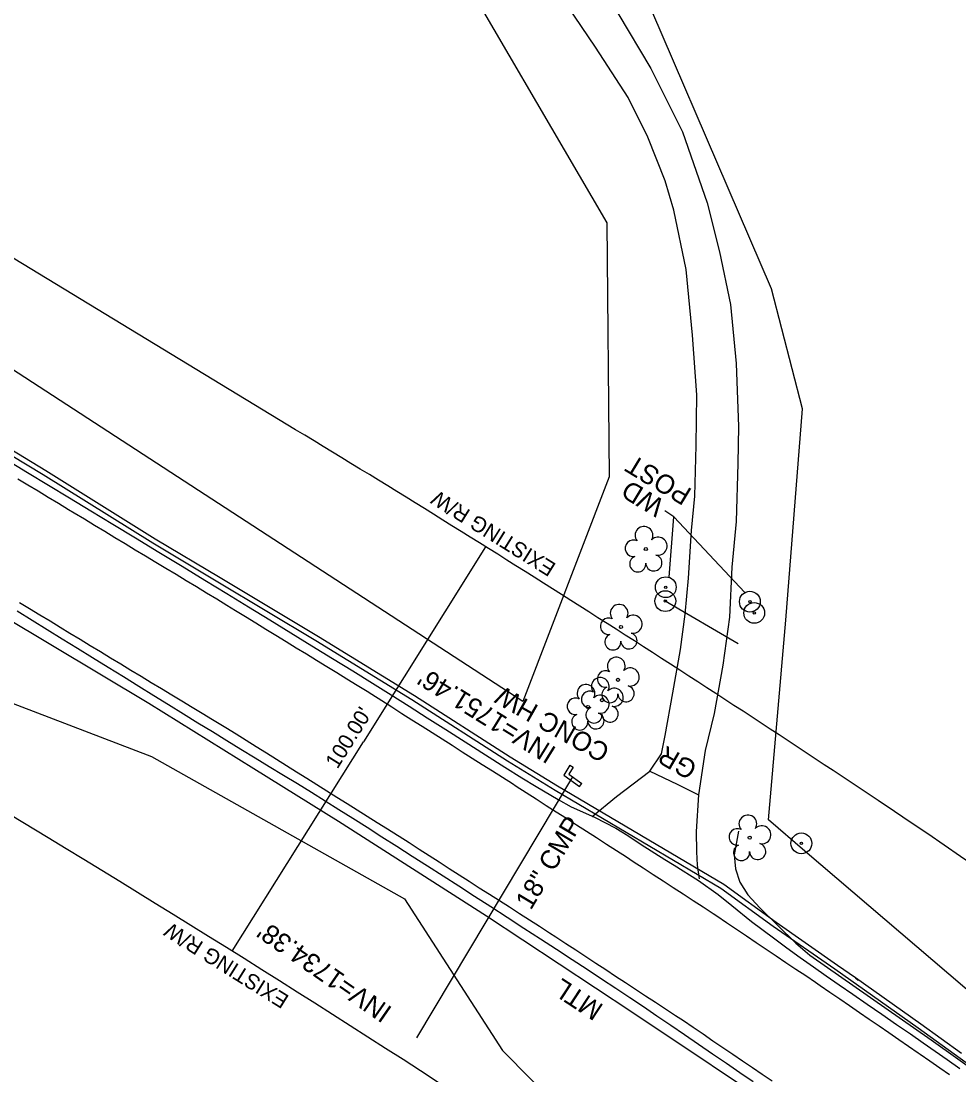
# Model space of a CAD drawing. Extents: x 472260 to 482161, y 489063 to 507124.
# Drawn here: x 475067 to 475263.5, y 502816.7 to 503037.5 of the extents above; entities that cross this region are included whole.
import ezdxf

# ---------------------------------------------------------------- set-up
doc = ezdxf.new("R2010")
doc.units = 0
for name, color, linetype in [('Exist Structure Minor Drop Inlet Cogo Elevation', 7, 'Continuous'), ('Exist Structure Minor Pipes CMP 15 Inch Cogo Comment', 7, 'Continuous'), ('Exist Structure Minor Pipes CMP 15 Inch Cogo Point CELL', 7, 'Continuous'), ('Exist Structure Minor Pipes CMP 30 Inch', 7, 'Continuous'), ('Prop Drainage Structure Catch Basin Convert From Junction Box Label', 7, 'Continuous'), ('Prop Drainage Structure Drop Inlet Grate 2 Narrow Slots and Sag Grates 840 24 CELL', 7, 'Continuous'), ('Prop Drainage Structure Drop Inlet Grate 2 Wide Slots and Flat Grates 840 20 Label', 7, 'Continuous'), ('Prop Drainage Structure Pipe RCP 18in Class III', 7, 'Continuous'), ('Prop Drainage Structure Pipe RCP 30in Class III', 7, 'Continuous'), ('Prop Drainage Structure Pipe RCP 66in Class IV', 7, 'Continuous'), ('Prop Drainage Structure Pipe RCP 66in Class IV Label', 7, 'Continuous'), ('Prop Drainage Structure Pipe Side Drain 18in Label', 7, 'Continuous'), ('Prop Drainage Structure Pipe Stub Out CELL', 7, 'Continuous'), ('Prop Drainage Structure Pipe Welded Steel 72in Label', 7, 'Continuous'), ('Prop Drainage Structure Plot Symbol 20 Scale CELL', 7, 'Continuous'), ('Prop Drainage Structure Plot Symbol 50 Scale', 7, 'Continuous'), ('Prop Drainage Structure Plot Symbol 50 Scale CELL', 7, 'Continuous'), ('Prop Earthen Structure Ditch Flow Line', 7, 'Continuous'), ('Prop Earthen Structure False Sump Label', 7, 'Continuous'), ('Prop Erosion Rip Rap Class I', 7, 'Continuous'), ('Prop Erosion Rip Rap Pad at Outlet Label', 7, 'Continuous'), ('Prop NEU Channel Block Detail CELL', 7, 'Continuous')]:
    doc.layers.add(name, color=color, linetype=linetype)

msp = doc.modelspace()

# ---------------------------------------------------------------- linework, layer by layer
at = {"layer": 'Exist Structure Minor Drop Inlet Cogo Elevation'}
for p, q in [((475124.55, 502951.89), (474936.11, 503066.11)), ((475072.71, 502866.38), (474884.28, 502980.6))]:
    msp.add_line(p, q, dxfattribs=at)
for centre, radius, start, end in [((473422.15, 500143.44), 3284.14, 56.25321, 58.77708), ((474341.25, 501519.13), 1629.67, 46.86108, 56.25321), ((473422.15, 500143.44), 3184.14, 56.25321, 58.77708)]:
    msp.add_arc(centre, radius, start, end, dxfattribs=at)
at = {"layer": 'Exist Structure Minor Pipes CMP 15 Inch Cogo Comment'}
for p in [(475164.33, 502927.39), (475111.28, 502842.62)]:
    msp.add_line(p, (475138.73, 502886.48), dxfattribs=at)
at = {"layer": 'Prop Drainage Structure Catch Basin Convert From Junction Box Label'}
for p, q in [((475214.24, 502856.58), (475179.43, 502877.2)), ((475213.65, 502855.77), (475178.92, 502876.33)), ((475241.81, 502837.03), (475242.42, 502836.59))]:
    msp.add_line(p, q, dxfattribs=at)
for points in [[(475128.78, 502907.67), (475108.24, 502919.98), (475094.62, 502928.12), (475071.68, 502942.42), (475051.5, 502954.63), (475034.78, 502964.92), (475016.73, 502975.76), (474998.6, 502986.35), (474981.38, 502997.04), (474968.3, 503004.95), (474950.36, 503015.84), (474932.03, 503027.01), (474915.95, 503036.89), (474913.2, 503041.05)], [(475129.32, 502908.51), (475108.76, 502920.84), (475095.14, 502928.97), (475072.2, 502943.27), (475060.32, 502950.46)], [(475178.92, 502876.33), (475168.95, 502882.45), (475148.88, 502895.3), (475128.78, 502907.67)], [(475179.43, 502877.2), (475169.48, 502883.3), (475149.42, 502896.15), (475129.32, 502908.51)], [(475241.81, 502837.03), (475238.05, 502839.67), (475225.2, 502848.64), (475214.24, 502856.58)], [(475389.25, 502721.37), (475386.32, 502723.76), (475375.57, 502732.72), (475359.45, 502747.02), (475344.53, 502759.36), (475334.64, 502766.92), (475320.52, 502777.95), (475308.15, 502787.5), (475292.46, 502799.35), (475273.85, 502812.9), (475254.97, 502826.52), (475237.48, 502838.85), (475224.62, 502847.83), (475213.65, 502855.77)], [(475264.07, 502821.19), (475255.55, 502827.33), (475241.81, 502837.03)]]:
    msp.add_lwpolyline(points, dxfattribs=at)
at = {"layer": 'Prop Drainage Structure Drop Inlet Grate 2 Narrow Slots and Sag Grates 840 24 CELL'}
for points in [[(475261.53, 502816.71), (475259.49, 502818.14), (475257.44, 502819.57), (475255.39, 502821), (475255, 502821.27), (475252.94, 502822.68), (475250.89, 502824.09), (475248.83, 502825.51), (475246.77, 502826.92), (475244.71, 502828.34), (475242.66, 502829.75), (475240.6, 502831.16), (475238.54, 502832.58), (475236.48, 502833.99), (475234.43, 502835.41), (475233.49, 502836.05), (475231.41, 502837.44), (475229.34, 502838.83), (475227.27, 502840.23), (475225.2, 502841.62), (475223.12, 502843.01), (475221.05, 502844.4), (475218.98, 502845.79), (475216.91, 502847.18), (475214.83, 502848.58), (475212.76, 502849.97), (475212.01, 502850.47), (475209.92, 502851.84), (475207.83, 502853.2), (475205.74, 502854.57), (475203.65, 502855.93), (475201.55, 502857.29), (475199.46, 502858.66), (475197.37, 502860.02), (475195.28, 502861.39), (475193.86, 502862.32), (475191.76, 502863.67), (475189.66, 502865.02), (475187.56, 502866.36), (475185.46, 502867.71), (475183.36, 502869.06), (475181.26, 502870.41), (475179.16, 502871.76), (475177.06, 502873.11), (475174.96, 502874.46), (475172.86, 502875.81), (475170.76, 502877.16), (475169.97, 502877.67), (475167.86, 502879.01), (475165.76, 502880.35), (475163.65, 502881.69), (475161.55, 502883.03), (475159.44, 502884.37), (475157.34, 502885.71), (475155.23, 502887.05), (475153.13, 502888.39), (475151.02, 502889.73), (475148.92, 502891.06), (475146.81, 502892.4), (475144.71, 502893.74), (475142.6, 502895.08), (475140.5, 502896.42), (475139.55, 502897.02), (475137.43, 502898.33), (475135.3, 502899.63), (475133.18, 502900.94), (475131.05, 502902.24), (475128.93, 502903.55), (475126.81, 502904.85), (475124.68, 502906.15), (475122.56, 502907.46), (475120.43, 502908.76), (475118.31, 502910.07), (475116.18, 502911.37), (475114.06, 502912.68), (475111.93, 502913.98), (475110.15, 502915.08), (475108.02, 502916.37), (475105.88, 502917.66), (475103.75, 502918.95), (475101.62, 502920.24), (475099.49, 502921.53), (475097.35, 502922.82), (475095.22, 502924.11), (475093.09, 502925.4), (475090.95, 502926.69), (475088.82, 502927.98), (475086.69, 502929.27), (475084.55, 502930.56), (475082.42, 502931.85), (475080.29, 502933.14), (475078.15, 502934.43), (475076.98, 502935.13), (475074.85, 502936.42), (475072.72, 502937.71), (475070.58, 502939), (475068.45, 502940.28), (475066.31, 502941.57)], [(475066.69, 502915.7), (475068.82, 502914.41), (475070.96, 502913.12), (475073.09, 502911.82), (475075.22, 502910.53), (475077.24, 502909.3), (475079.38, 502908.01), (475081.51, 502906.72), (475083.64, 502905.43), (475085.78, 502904.13), (475087.91, 502902.84), (475090.05, 502901.55), (475092.18, 502900.26), (475094.31, 502898.96), (475096.45, 502897.67), (475098.58, 502896.38), (475100.72, 502895.09), (475102.85, 502893.8), (475104.98, 502892.5), (475107.12, 502891.21), (475109.25, 502889.92), (475109.95, 502889.5), (475112.06, 502888.17), (475114.18, 502886.84), (475116.29, 502885.51), (475118.41, 502884.19), (475120.52, 502882.86), (475122.63, 502881.53), (475124.75, 502880.21), (475126.86, 502878.88), (475128.98, 502877.55), (475131.09, 502876.23), (475133.2, 502874.9), (475135.32, 502873.57), (475137.43, 502872.24), (475139.55, 502870.92), (475141.66, 502869.59), (475143.77, 502868.26), (475145.89, 502866.94), (475146.22, 502866.73), (475148.32, 502865.38), (475150.42, 502864.03), (475152.52, 502862.68), (475154.62, 502861.33), (475156.72, 502859.99), (475158.82, 502858.64), (475160.93, 502857.29), (475163.03, 502855.94), (475165.13, 502854.59), (475167.23, 502853.24), (475169.33, 502851.9), (475171.43, 502850.55), (475173.53, 502849.2), (475175.63, 502847.85), (475177.73, 502846.5), (475179.06, 502845.65), (475181.15, 502844.28), (475183.24, 502842.9), (475185.32, 502841.53), (475187.41, 502840.16), (475189.5, 502838.79), (475191.58, 502837.42), (475193.67, 502836.05), (475195.76, 502834.68), (475197.84, 502833.31), (475199.93, 502831.94), (475202.02, 502830.56), (475204.1, 502829.19), (475205.78, 502828.09), (475207.85, 502826.69), (475209.91, 502825.29), (475211.98, 502823.89), (475214.05, 502822.48), (475216.11, 502821.08), (475218.18, 502819.68), (475220.25, 502818.28), (475222.31, 502816.88), (475224.38, 502815.48)]]:
    msp.add_lwpolyline(points, dxfattribs=at)
at = {"layer": 'Prop Drainage Structure Drop Inlet Grate 2 Wide Slots and Flat Grates 840 20 Label'}
for p, q in [((475197.92, 502926.9), (475197.92, 502926.9)), ((475192.7, 502910.56), (475192.7, 502910.56)), ((475192.09, 502899.5), (475192.09, 502899.5)), ((475188.75, 502895.24), (475188.75, 502895.24)), ((475185.78, 502893.79), (475185.78, 502893.79)), ((475219.68, 502866.43), (475219.68, 502866.43))]:
    msp.add_line(p, q, dxfattribs=at)
for centre in [(475197.92, 502926.9), (475192.7, 502910.56), (475192.09, 502899.5), (475185.78, 502893.79), (475188.75, 502895.24), (475219.68, 502866.43)]:
    msp.add_circle(centre, 0.326, dxfattribs=at)
for centre, radius, start, end in [((475197.53, 502929.77), 1.86, 330.1651, 219.7134), ((475200.46, 502927.49), 1.9, 257.1011, 134.1999), ((475195.31, 502927.05), 1.73, 62.6636, 279.3457), ((475196.21, 502923.78), 1.69, 111.5671, 6.231), ((475199.59, 502924), 1.7, 181.2822, 74.56), ((475192.32, 502913.43), 1.86, 330.1651, 219.7134), ((475190.1, 502910.71), 1.73, 62.6636, 279.3457), ((475195.25, 502911.15), 1.9, 257.1011, 134.1999), ((475191, 502907.44), 1.69, 111.5671, 6.231), ((475194.37, 502907.66), 1.7, 181.2822, 74.56), ((475191.71, 502902.38), 1.86, 330.1651, 219.7134), ((475189.49, 502899.66), 1.73, 62.6636, 279.3457), ((475194.64, 502900.09), 1.9, 257.1011, 134.1999), ((475185.39, 502896.66), 1.86, 330.1651, 219.7134), ((475188.36, 502898.11), 1.86, 330.1651, 219.7134), ((475186.14, 502895.39), 1.73, 62.6636, 279.3457), ((475188.33, 502894.38), 1.9, 257.1011, 134.1999), ((475190.39, 502896.38), 1.69, 111.5671, 6.231), ((475191.29, 502895.83), 1.9, 257.1011, 134.1999), ((475193.77, 502896.6), 1.7, 181.2822, 74.56), ((475183.17, 502893.94), 1.73, 62.6636, 279.3457), ((475184.07, 502890.67), 1.69, 111.5671, 6.231), ((475187.04, 502892.12), 1.69, 111.5671, 6.231), ((475187.45, 502890.89), 1.7, 181.2822, 74.56), ((475190.42, 502892.34), 1.7, 181.2822, 74.56), ((475219.29, 502869.3), 1.86, 330.1651, 219.7134), ((475217.07, 502866.58), 1.73, 62.6636, 279.3457), ((475222.22, 502867.02), 1.9, 257.1011, 134.1999), ((475217.97, 502863.31), 1.69, 111.5671, 6.231), ((475221.35, 502863.53), 1.7, 181.2822, 74.56)]:
    msp.add_arc(centre, radius, start, end, dxfattribs=at)
at = {"layer": 'Prop Drainage Structure Pipe RCP 18in Class III'}
for points in [[(475208.21, 502938), (475208.44, 502948.62), (475208.58, 502959.18), (475207.71, 502971.73), (475206.35, 502985.48), (475203.79, 502997.93), (475201.95, 503004.07), (475198.32, 503013.21), (475194.19, 503021.47), (475187.4, 503032.04), (475178.7, 503044.87)], [(475192.03, 503039.2), (475198.97, 503027.57), (475205.57, 503014.28), (475210.73, 502999.42), (475213.38, 502989.17), (475215.68, 502978.11), (475216.85, 502965.74), (475217.34, 502952.57), (475217.16, 502944.83)], [(475217.16, 502944.83), (475216.83, 502932.64), (475215.94, 502923.12), (475215.45, 502912.62), (475214.03, 502902.56), (475212.26, 502892.41), (475210.33, 502884.71), (475208.93, 502875.37)], [(475198.74, 502880.37), (475201.17, 502884), (475201.98, 502887.82), (475203.58, 502896.75), (475205.2, 502905.86), (475206.16, 502913.25), (475206.85, 502920.79), (475207.48, 502930.75), (475208.21, 502938)]]:
    msp.add_lwpolyline(points, dxfattribs=at)
at = {"layer": 'Prop Drainage Structure Pipe RCP 66in Class IV'}
msp.add_line((475182.55, 502879.14), (475149.87, 502824.47), dxfattribs=at)
at = {"layer": 'Prop Drainage Structure Pipe Side Drain 18in Label'}
msp.add_line((475217.28, 502907.02), (475201.99, 502915.99), dxfattribs=at)
at = {"layer": 'Prop Drainage Structure Pipe Stub Out CELL'}
for points in [[(475064.05, 502945.58), (475068.39, 502942.95), (475072.76, 502940.29), (475077.17, 502937.62), (475081.65, 502934.9), (475086.27, 502932.09), (475091.01, 502929.22), (475095.87, 502926.26), (475100.75, 502923.3), (475105.51, 502920.4), (475110.15, 502917.56), (475114.68, 502914.78), (475119.14, 502912.05), (475123.56, 502909.34), (475127.94, 502906.64), (475132.28, 502903.97), (475136.53, 502901.35), (475140.62, 502898.81), (475144.55, 502896.34), (475148.32, 502893.95), (475152.09, 502891.56), (475156.01, 502889.06), (475160.08, 502886.47), (475164.31, 502883.77), (475168.36, 502881.2), (475171.91, 502878.99), (475174.95, 502877.13), (475179.54, 502874.43), (475182.3, 502872.88), (475187.13, 502870.72), (475191.66, 502868.39), (475194.11, 502866.87), (475196.95, 502864.99), (475201.9, 502861.84), (475203.85, 502860.64), (475208.93, 502857.47), (475213.05, 502854.51), (475215.96, 502852.2), (475220.03, 502848.88), (475224.63, 502845.43), (475227.48, 502843.34), (475230.27, 502841.31), (475233.01, 502839.35), (475235.7, 502837.47), (475238.42, 502835.58), (475241.27, 502833.6), (475244.25, 502831.55), (475247.37, 502829.42), (475250.45, 502827.31), (475253.33, 502825.32), (475256.03, 502823.44), (475258.53, 502821.68), (475261.03, 502819.92), (475263.69, 502818.04)], [(475220.38, 502815.27), (475217.61, 502817.16), (475214.79, 502819.09), (475211.91, 502821.07), (475208.98, 502823.09), (475206.03, 502825.11), (475203.12, 502827.1), (475200.24, 502829.04), (475197.41, 502830.95), (475194.56, 502832.85), (475191.64, 502834.79), (475188.65, 502836.77), (475185.59, 502838.79), (475182.45, 502840.85), (475179.19, 502842.98), (475175.83, 502845.17), (475172.36, 502847.42), (475168.87, 502849.68), (475165.43, 502851.91), (475162.05, 502854.09), (475158.72, 502856.23), (475155.43, 502858.34), (475152.17, 502860.43), (475148.94, 502862.5), (475145.74, 502864.55), (475142.59, 502866.56), (475139.52, 502868.52), (475136.53, 502870.41), (475133.62, 502872.25), (475130.75, 502874.06), (475127.85, 502875.87), (475124.93, 502877.68), (475121.99, 502879.48), (475119.03, 502881.29), (475116.07, 502883.1), (475113.09, 502884.92), (475110.11, 502886.74), (475107.1, 502888.57), (475104.07, 502890.43), (475101.02, 502892.31), (475097.93, 502894.22), (475094.82, 502896.16), (475091.67, 502898.12), (475088.48, 502900.1), (475085.25, 502902.1), (475082.02, 502904.1), (475078.82, 502906.08), (475075.63, 502908.04), (475072.47, 502909.99), (475069.32, 502911.93), (475066.17, 502913.86)]]:
    msp.add_lwpolyline(points, dxfattribs=at)
at = {"layer": 'Prop Drainage Structure Plot Symbol 20 Scale CELL'}
for centre, radius in [((475202.09, 502918.9), 2.18), ((475202.09, 502918.9), 0.24), ((475201.99, 502915.99), 2.18), ((475201.99, 502915.99), 0.24), ((475219.71, 502915.87), 2.18), ((475219.71, 502915.87), 0.24), ((475220.62, 502913.51), 2.18), ((475220.62, 502913.51), 0.24), ((475230.5, 502865.23), 2.18), ((475230.5, 502865.23), 0.24)]:
    msp.add_circle(centre, radius, dxfattribs=at)
at = {"layer": 'Prop Drainage Structure Plot Symbol 50 Scale'}
for p, q in [((475181.99, 502881.61), (475182.7, 502881.17)), ((475184.04, 502877.11), (475184.53, 502877.79))]:
    msp.add_line(p, q, dxfattribs=at)
for points in [[(475181.99, 502881.61), (475180.7, 502879.52), (475184.04, 502877.11)], [(475182.7, 502881.17), (475181.81, 502879.74), (475184.53, 502877.79)]]:
    msp.add_lwpolyline(points, dxfattribs=at)
at = {"layer": 'Prop Drainage Structure Plot Symbol 50 Scale CELL'}
for points in [[(475115.79, 502880.86), (475093.81, 502894.53), (475063.36, 502912.74), (475035.88, 502929.45), (475010.91, 502944.41), (474990.4, 502956.68), (474968.08, 502970.09), (474943.75, 502984.87), (474916.99, 503000.7), (474891.57, 503015.94), (474864.64, 503032.77), (474837.82, 503050.6), (474809.48, 503069.89), (474784.69, 503087.26), (474764.25, 503101.88), (474737.05, 503123.11), (474718.63, 503138.15), (474703.33, 503150.95), (474689.31, 503162.58), (474683.03, 503166.54), (474677.9, 503167.41)], [(475327.84, 502731.26), (475289.95, 502762.7), (475259.47, 502785.5), (475228.43, 502807.52), (475194.97, 502829.87), (475164.5, 502849.96), (475133.52, 502869.78), (475115.79, 502880.86)], [(475217.33, 502867.76), (475216.44, 502862.82), (475216.67, 502859.88), (475217.59, 502857.13), (475219.31, 502854.45), (475221.83, 502851.72), (475229.36, 502844.29), (475232.25, 502841.82), (475257.72, 502824.07), (475280.52, 502807.76), (475315.04, 502782.65), (475345.62, 502761.25), (475378.34, 502735.51), (475396.81, 502720.46), (475415.24, 502707), (475419.92, 502704.07), (475423.92, 502701.99), (475431.54, 502699.97), (475438.09, 502699.45), (475447.54, 502700.48), (475462.27, 502702.99), (475484.79, 502708.35), (475503.22, 502713.19)]]:
    msp.add_lwpolyline(points, dxfattribs=at)
at = {"layer": 'Prop Earthen Structure Ditch Flow Line'}
msp.add_lwpolyline([(475186.67, 502870.84), (475191.74, 502875.05), (475198.74, 502880.37), (475204.5, 502877.64), (475208.93, 502875.37), (475208.43, 502867.73), (475208.54, 502863.42), (475208.67, 502860.65), (475209.1, 502857.83)], dxfattribs=at)
at = {"layer": 'Prop Erosion Rip Rap Class I'}
for points in [[(475202.78, 502920.99), (475203.81, 502933.64), (475201.89, 502934.9)], [(475218.62, 502917.77), (475203.81, 502933.64), (475201.89, 502934.9)]]:
    msp.add_lwpolyline(points, dxfattribs=at)
at = {"layer": 'Prop Erosion Rip Rap Pad at Outlet Label'}
for points in [[(475230.74, 502956.28), (475224.23, 502981.44), (475190.08, 503060.84), (475160.08, 503099.98), (475118.98, 503131.59), (475068.87, 503108.51), (475065.61, 503115.38), (475072.91, 503165.78), (475056.48, 503173.08), (475038.73, 503140.56), (475015.88, 503136.4), (475017.52, 503123.45), (475039.78, 503110.89), (475040.49, 503102.56), (474994.31, 503118.33), (474891.59, 503171.92), (474843.84, 503210.58), (474818.2, 503232.27)], [(474721.03, 503201.76), (474726.93, 503205.62), (474777.53, 503218.87), (474797.52, 503211.74), (474810.54, 503204.36), (474855.4, 503156.33), (474903.01, 503123.3), (474964.67, 503100.45), (475028.79, 503079.9), (475066.1, 503057.4), (475087.57, 503072.04), (475116.81, 503080.55), (475154.47, 503055.63), (475189.77, 502995.25), (475190.23, 502942), (475172.13, 502894.97), (475041.75, 502979.75), (474931.86, 503047.04), (474844.91, 503099.63), (474816.91, 503117.63), (474795.66, 503141.63), (474739.17, 503181.62)], [(474354.5, 502983.1), (474442, 503033.81), (474460.64, 503063.21), (474526.65, 503108.74), (474569.79, 503099), (474581.67, 503118.47), (474547.74, 503149.58), (474556.25, 503181.9), (474605.73, 503164.93), (474640.58, 503166.06), (474649.51, 503170.76), (474681.2, 503160.59), (474705.38, 503134.48), (474804.29, 503062), (474857.11, 503016.88), (474925.62, 502977.53), (474991.52, 502942.46), (475059.64, 502896.69), (475094.38, 502883.41)], [(475697.4, 502727.92), (475688.86, 502696.09), (475686, 502663.11), (475652.17, 502674.74), (475599.58, 502703.42), (475587.38, 502718.1), (475582.11, 502744.06), (475561.68, 502713.66), (475513.63, 502721.78), (475505.24, 502738.53), (475493.85, 502754.4), (475471.86, 502759.83), (475461.5, 502741.2), (475477.48, 502717.68), (475433.11, 502713.77), (475407.41, 502728.53), (475369.2, 502759.84), (475334.77, 502792.14), (475288.78, 502817.79), (475268.13, 502832.08), (475231.22, 502863.61), (475223.58, 502870.17), (475227.24, 502912), (475230.74, 502956.28)], [(475094.38, 502883.41), (475147.35, 502853.58), (475167.9, 502821.85), (475191.94, 502797.5), (475215.72, 502771.8), (475254.69, 502766.43), (475320.94, 502728.35), (475357.01, 502687.58), (475374.45, 502655.84), (475366.77, 502612.6), (475363.45, 502578.81), (475365.9, 502542.13), (475385.44, 502483.6), (475398.73, 502449.23)]]:
    msp.add_lwpolyline(points, dxfattribs=at)

# ---------------------------------------------------------------- texts
at = {"layer": 'Exist Structure Minor Pipes CMP 15 Inch Cogo Comment'}
msp.add_text("100.00'", height=3.2, rotation=57.9619, dxfattribs=at).set_placement((475133.29, 502880.67))
at = {"layer": 'Exist Structure Minor Pipes CMP 15 Inch Cogo Point CELL'}
for rotation, p in [(147.9835, (475179.31, 502923.68)), (147.9732, (475123.38, 502833.16))]:
    msp.add_text('EXISTING R/W', height=3.2, rotation=rotation, dxfattribs=at).set_placement(p)
at = {"layer": 'Exist Structure Minor Pipes CMP 30 Inch'}
msp.add_text('CONC HW', height=4, rotation=150.436, dxfattribs=at).set_placement((475190.68, 502885.44))
at = {"layer": 'Prop Drainage Structure Pipe RCP 30in Class III'}
for s, p in [('POST', (475207.8, 502939.29)), ('WD', (475202.09, 502936.89))]:
    msp.add_text(s, height=4, rotation=148.8758, dxfattribs=at).set_placement(p)
at = {"layer": 'Prop Drainage Structure Pipe RCP 66in Class IV Label'}
msp.add_text('18" CMP', height=4, rotation=59.1285, dxfattribs=at).set_placement((475173.82, 502851.09))
at = {"layer": 'Prop Drainage Structure Pipe Welded Steel 72in Label'}
for s, rotation, p in [("INV=1751.46'", 148.2484, (475179.4, 502885.13)), ("INV=1734.38'", 145.2565, (475145, 502830.69))]:
    msp.add_text(s, height=4, rotation=rotation, dxfattribs=at).set_placement(p)
at = {"layer": 'Prop Earthen Structure False Sump Label'}
msp.add_text('GR', height=4, rotation=149.8537, dxfattribs=at).set_placement((475208.99, 502881.82))
at = {"layer": 'Prop NEU Channel Block Detail CELL'}
msp.add_text('MTL', height=4, rotation=146.609, dxfattribs=at).set_placement((475189.26, 502831.24))

doc.saveas('drawing.dxf')
